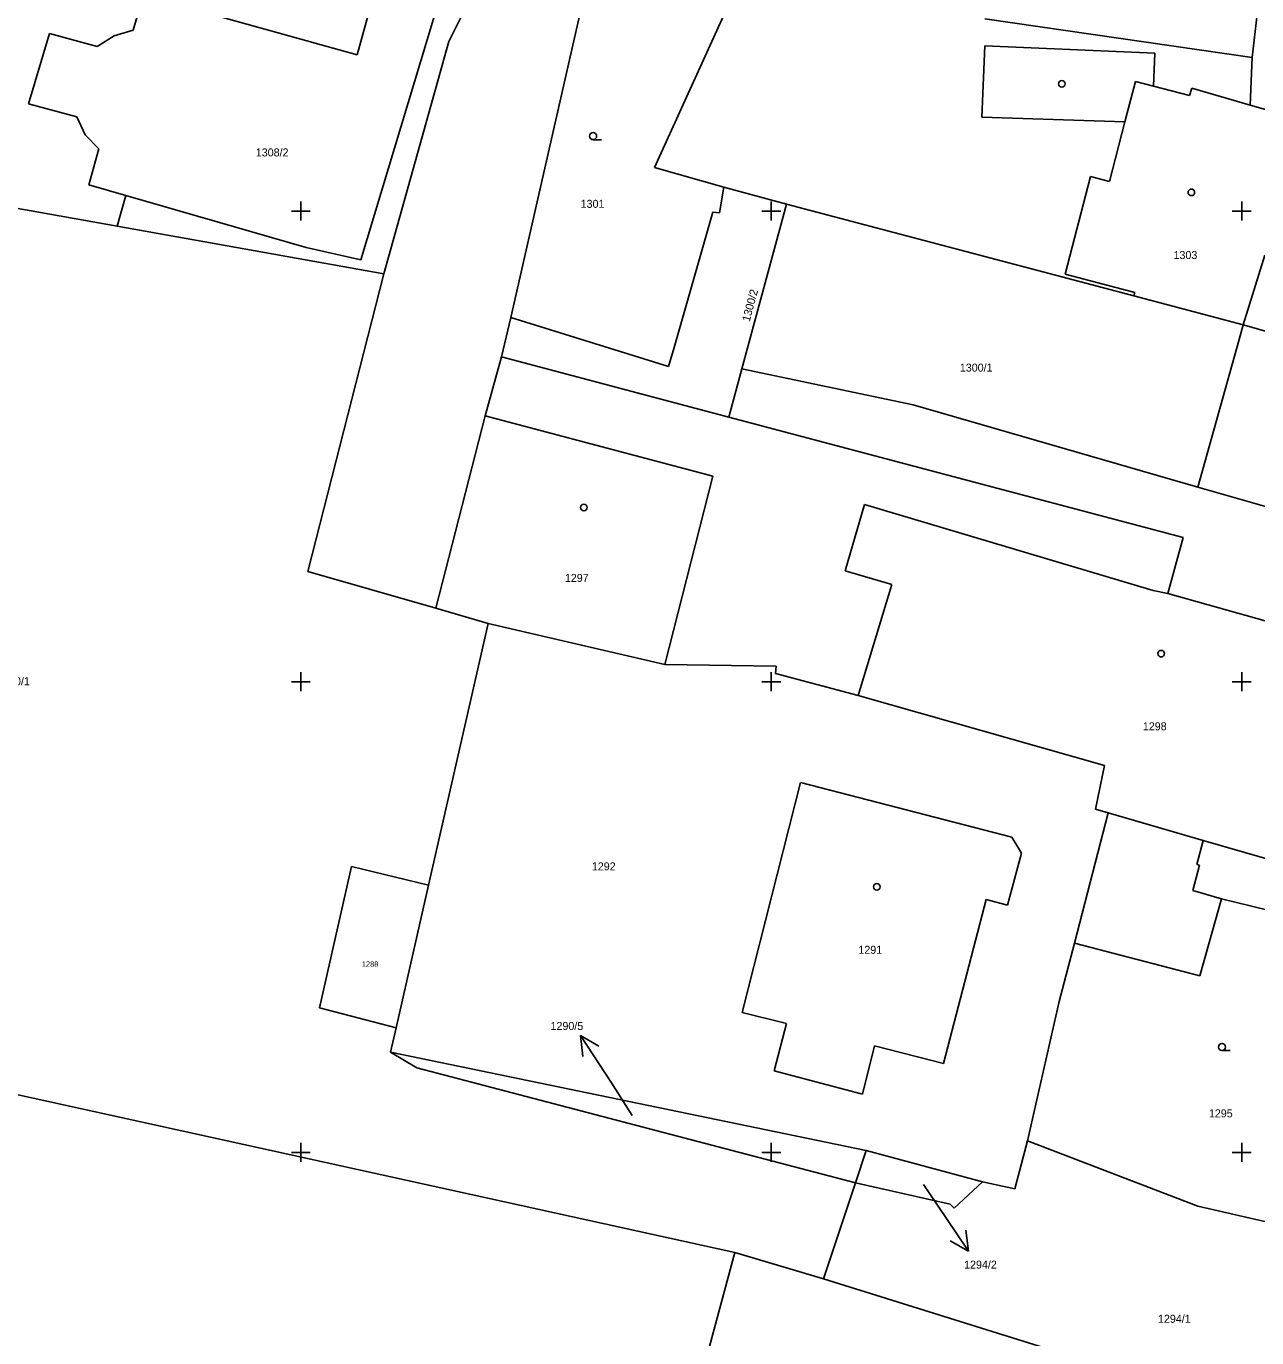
# Model space of a CAD drawing. Extents: x -702257 to -701487, y -1009871 to -1008841.
# Drawn here: x -701789.6 to -701724.2, y -1009209.8 to -1009140.2 of the extents above; entities that cross this region are included whole.
import ezdxf

# ---------------------------------------------------------------- set-up
doc = ezdxf.new("R2010")
doc.units = 0
for name, color, linetype in [('Z_hektometricka_sit', 7, 'Continuous'), ('Z_katastr_cisla_pozemkova', 7, 'Continuous'), ('Z_katastr_cisla_stavebni', 7, 'Continuous'), ('Z_katastr_hranice', 7, 'Continuous'), ('Z_katastr_parcelni_cislo_odkaz', 7, 'Continuous'), ('Z_katastr_vnitrni_kresba', 7, 'Continuous'), ('Z_katastr_znacky_budov', 7, 'Continuous'), ('Z_katastr_znacky_kultur', 7, 'Continuous')]:
    doc.layers.add(name, color=color, linetype=linetype)

msp = doc.modelspace()

# ---------------------------------------------------------------- linework, layer by layer
at = {"layer": 'Z_hektometricka_sit'}
for p, q in [((-701775, -1009149.5), (-701775, -1009150.5)), ((-701775, -1009149.5), (-701775, -1009150.5)), ((-701750, -1009149.5), (-701750, -1009150.5)), ((-701750, -1009149.5), (-701750, -1009150.5)), ((-701725, -1009149.5), (-701725, -1009150.5)), ((-701725, -1009149.5), (-701725, -1009150.5)), ((-701775.5, -1009150), (-701774.5, -1009150)), ((-701775.5, -1009150), (-701774.5, -1009150)), ((-701750.5, -1009150), (-701749.5, -1009150)), ((-701750.5, -1009150), (-701749.5, -1009150)), ((-701725.5, -1009150), (-701724.5, -1009150)), ((-701725.5, -1009150), (-701724.5, -1009150)), ((-701775, -1009174.5), (-701775, -1009175.5)), ((-701775, -1009174.5), (-701775, -1009175.5)), ((-701750, -1009174.5), (-701750, -1009175.5)), ((-701750, -1009174.5), (-701750, -1009175.5)), ((-701725, -1009174.5), (-701725, -1009175.5)), ((-701725, -1009174.5), (-701725, -1009175.5)), ((-701775.5, -1009175), (-701774.5, -1009175)), ((-701775.5, -1009175), (-701774.5, -1009175)), ((-701750.5, -1009175), (-701749.5, -1009175)), ((-701750.5, -1009175), (-701749.5, -1009175)), ((-701725.5, -1009175), (-701724.5, -1009175)), ((-701725.5, -1009175), (-701724.5, -1009175)), ((-701775.5, -1009200), (-701774.5, -1009200)), ((-701775.5, -1009200), (-701774.5, -1009200)), ((-701775, -1009199.5), (-701775, -1009200.5)), ((-701775, -1009199.5), (-701775, -1009200.5)), ((-701750.5, -1009200), (-701749.5, -1009200)), ((-701750.5, -1009200), (-701749.5, -1009200)), ((-701750, -1009199.5), (-701750, -1009200.5)), ((-701750, -1009199.5), (-701750, -1009200.5)), ((-701725.5, -1009200), (-701724.5, -1009200)), ((-701725.5, -1009200), (-701724.5, -1009200)), ((-701725, -1009199.5), (-701725, -1009200.5)), ((-701725, -1009199.5), (-701725, -1009200.5))]:
    msp.add_line(p, q, dxfattribs=at)
at = {"layer": 'Z_katastr_hranice'}
for p, q in [((-701724.45, -1009141.84), (-701722.37, -1009124.35)), ((-701763.75, -1009134.16), (-701767.14, -1009141)), ((-701763.85, -1009155.65), (-701759.15, -1009135.07)), ((-701772.01, -1009141.7), (-701770.96, -1009137.89)), ((-701783.91, -1009140.39), (-701783.37, -1009138.54)), ((-701756.21, -1009147.68), (-701751.9, -1009138.22)), ((-701781.51, -1009139.06), (-701772.01, -1009141.7)), ((-701767.9, -1009139.61), (-701771.81, -1009152.6)), ((-701724.45, -1009141.84), (-701738.65, -1009139.79)), ((-701789.47, -1009144.31), (-701788.35, -1009140.57)), ((-701788.35, -1009140.57), (-701785.83, -1009141.26)), ((-701785.83, -1009141.26), (-701784.93, -1009140.69)), ((-701784.93, -1009140.69), (-701783.91, -1009140.39)), ((-701767.14, -1009141), (-701770.59, -1009153.34)), ((-701724.56, -1009144.37), (-701724.45, -1009141.84)), ((-701786.9, -1009145), (-701789.47, -1009144.31)), ((-701786.47, -1009145.96), (-701786.9, -1009145)), ((-701721.79, -1009145.16), (-701724.56, -1009144.37)), ((-701785.73, -1009146.7), (-701786.47, -1009145.96)), ((-701786.27, -1009148.61), (-701785.73, -1009146.7)), ((-701752.53, -1009148.73), (-701756.21, -1009147.68)), ((-701784.31, -1009149.18), (-701786.27, -1009148.61)), ((-701784.76, -1009150.81), (-701784.31, -1009149.18)), ((-701774.71, -1009151.94), (-701784.31, -1009149.18)), ((-701752.53, -1009148.73), (-701752.76, -1009150.09)), ((-701749.2, -1009149.63), (-701752.53, -1009148.73)), ((-701784.76, -1009150.81), (-701790.62, -1009149.76)), ((-701749.2, -1009149.63), (-701749.55, -1009150.94)), ((-701730.73, -1009154.51), (-701749.2, -1009149.63)), ((-701753.11, -1009150.06), (-701755.16, -1009157.25)), ((-701752.76, -1009150.09), (-701753.11, -1009150.06)), ((-701770.59, -1009153.34), (-701784.76, -1009150.81)), ((-701749.55, -1009150.94), (-701751.56, -1009158.39)), ((-701771.81, -1009152.6), (-701774.71, -1009151.94)), ((-701724.93, -1009156.05), (-701723.78, -1009152.35)), ((-701774.63, -1009169.15), (-701770.59, -1009153.34)), ((-701724.93, -1009156.05), (-701730.73, -1009154.51)), ((-701764.34, -1009157.75), (-701763.85, -1009155.65)), ((-701755.47, -1009158.26), (-701763.85, -1009155.65)), ((-701725.14, -1009156.82), (-701724.93, -1009156.05)), ((-701707.68, -1009160.87), (-701724.93, -1009156.05)), ((-701727.33, -1009164.66), (-701725.14, -1009156.82)), ((-701755.16, -1009157.25), (-701755.47, -1009158.26)), ((-701765.2, -1009160.88), (-701764.34, -1009157.75)), ((-701752.25, -1009160.95), (-701764.34, -1009157.75)), ((-701751.56, -1009158.39), (-701752.25, -1009160.95)), ((-701742.46, -1009160.29), (-701751.56, -1009158.39)), ((-701727.33, -1009164.66), (-701742.46, -1009160.29)), ((-701753.1, -1009164.09), (-701765.2, -1009160.88)), ((-701728.12, -1009167.34), (-701752.25, -1009160.95)), ((-701755.65, -1009174.08), (-701753.1, -1009164.09)), ((-701710.2, -1009169.61), (-701727.33, -1009164.66)), ((-701728.92, -1009170.31), (-701728.12, -1009167.34)), ((-701767.82, -1009171.1), (-701774.63, -1009169.15)), ((-701715.37, -1009174.13), (-701728.92, -1009170.31)), ((-701765.04, -1009171.9), (-701767.82, -1009171.1)), ((-701768.21, -1009185.8), (-701765.04, -1009171.9)), ((-701755.65, -1009174.08), (-701765.04, -1009171.9)), ((-701749.75, -1009174.18), (-701755.65, -1009174.08)), ((-701749.78, -1009174.57), (-701749.75, -1009174.18)), ((-701745.38, -1009175.73), (-701749.78, -1009174.57)), ((-701732.3, -1009179.45), (-701745.38, -1009175.73)), ((-701732.78, -1009181.77), (-701732.3, -1009179.45)), ((-701751.54, -1009192.56), (-701748.45, -1009180.36)), ((-701748.45, -1009180.36), (-701737.69, -1009183.14)), ((-701732.1, -1009181.96), (-701732.78, -1009181.77)), ((-701733.89, -1009188.89), (-701732.1, -1009181.96)), ((-701737.69, -1009183.14), (-701737.22, -1009183.25)), ((-701737.22, -1009183.25), (-701736.7, -1009184.11)), ((-701736.7, -1009184.11), (-701737.45, -1009186.86)), ((-701774.01, -1009192.32), (-701772.31, -1009184.81)), ((-701772.31, -1009184.81), (-701768.21, -1009185.8)), ((-701768.21, -1009185.8), (-701769.94, -1009193.39)), ((-701738.59, -1009186.56), (-701740.84, -1009195.27)), ((-701737.45, -1009186.86), (-701738.59, -1009186.56)), ((-701726.07, -1009186.54), (-701727.23, -1009190.62)), ((-701722.81, -1009187.33), (-701726.07, -1009186.54)), ((-701734.71, -1009191.99), (-701733.89, -1009188.89)), ((-701727.23, -1009190.62), (-701733.89, -1009188.89)), ((-701769.94, -1009193.39), (-701774.01, -1009192.32)), ((-701736.39, -1009199.38), (-701734.71, -1009191.99)), ((-701749.2, -1009193.15), (-701751.54, -1009192.56)), ((-701770.23, -1009194.68), (-701769.94, -1009193.39)), ((-701749.85, -1009195.67), (-701749.2, -1009193.15)), ((-701802.21, -1009194.27), (-701751.94, -1009205.31)), ((-701744.52, -1009194.34), (-701745.15, -1009196.9)), ((-701740.84, -1009195.27), (-701744.52, -1009194.34)), ((-701770.23, -1009194.68), (-701744.96, -1009199.9)), ((-701768.83, -1009195.51), (-701770.23, -1009194.68)), ((-701745.53, -1009201.61), (-701768.83, -1009195.51)), ((-701745.15, -1009196.9), (-701749.85, -1009195.67)), ((-701745.53, -1009201.61), (-701744.96, -1009199.9)), ((-701744.96, -1009199.9), (-701738.77, -1009201.57)), ((-701737.05, -1009201.93), (-701736.39, -1009199.38)), ((-701736.39, -1009199.38), (-701727.34, -1009202.86)), ((-701747.23, -1009206.71), (-701745.53, -1009201.61)), ((-701740.49, -1009202.75), (-701745.53, -1009201.61)), ((-701738.77, -1009201.57), (-701740.29, -1009202.97)), ((-701738.77, -1009201.57), (-701737.05, -1009201.93)), ((-701740.29, -1009202.97), (-701740.49, -1009202.75)), ((-701727.34, -1009202.86), (-701720.36, -1009204.45)), ((-701751.94, -1009205.31), (-701754.35, -1009214.26)), ((-701751.94, -1009205.31), (-701747.23, -1009206.71)), ((-701731.9, -1009211.49), (-701747.23, -1009206.71))]:
    msp.add_line(p, q, dxfattribs=at)
at = {"layer": 'Z_katastr_parcelni_cislo_odkaz'}
for p, q in [((-701758.5, -1009196.31), (-701760.134, -1009193.793)), ((-701760.134, -1009193.793), (-701759.169, -1009194.36)), ((-701760.134, -1009193.793), (-701760.009, -1009194.906)), ((-701757.39, -1009198.04), (-701758.5, -1009196.31)), ((-701741.91, -1009201.7), (-701741.2, -1009202.75)), ((-701741.2, -1009202.75), (-701739.522, -1009205.238)), ((-701739.522, -1009205.238), (-701739.667, -1009204.128)), ((-701739.522, -1009205.238), (-701740.497, -1009204.688))]:
    msp.add_line(p, q, dxfattribs=at)
at = {"layer": 'Z_katastr_vnitrni_kresba'}
for p, q in [((-701738.65, -1009141.22), (-701738.82, -1009145.02)), ((-701729.61, -1009141.61), (-701738.65, -1009141.22)), ((-701729.61, -1009141.61), (-701729.69, -1009143.37)), ((-701730.65, -1009143.12), (-701731.21, -1009145.27)), ((-701729.69, -1009143.37), (-701730.65, -1009143.12)), ((-701727.77, -1009143.87), (-701729.69, -1009143.37)), ((-701727.66, -1009143.48), (-701727.77, -1009143.87)), ((-701724.56, -1009144.37), (-701727.66, -1009143.48)), ((-701738.82, -1009145.02), (-701731.21, -1009145.27)), ((-701731.21, -1009145.27), (-701732.03, -1009148.43)), ((-701733.04, -1009148.17), (-701734.38, -1009153.36)), ((-701732.03, -1009148.43), (-701733.04, -1009148.17)), ((-701734.38, -1009153.36), (-701730.68, -1009154.32)), ((-701730.73, -1009154.51), (-701730.68, -1009154.32)), ((-701765.2, -1009160.88), (-701767.82, -1009171.1)), ((-701745.05, -1009165.58), (-701746.08, -1009169.11)), ((-701729.71, -1009170.15), (-701745.05, -1009165.58)), ((-701746.08, -1009169.11), (-701743.59, -1009169.84)), ((-701743.59, -1009169.84), (-701745.38, -1009175.73)), ((-701728.92, -1009170.31), (-701729.71, -1009170.15)), ((-701727.05, -1009183.43), (-701732.1, -1009181.96)), ((-701727.39, -1009184.71), (-701727.05, -1009183.43)), ((-701727.05, -1009183.43), (-701717.6, -1009186.18)), ((-701727.25, -1009184.75), (-701727.39, -1009184.71)), ((-701727.6, -1009186.09), (-701727.25, -1009184.75)), ((-701726.07, -1009186.54), (-701727.6, -1009186.09))]:
    msp.add_line(p, q, dxfattribs=at)
at = {"layer": 'Z_katastr_znacky_budov'}
for centre in [(-701734.557, -1009143.249), (-701727.677, -1009149.009), (-701759.957, -1009165.749), (-701729.287, -1009173.509), (-701744.387, -1009185.899)]:
    msp.add_circle(centre, 0.175, dxfattribs=at)
at = {"layer": 'Z_katastr_znacky_kultur'}
for p, q in [((-701759.468, -1009146.21), (-701759.031, -1009146.21)), ((-701726.048, -1009194.59), (-701725.611, -1009194.59))]:
    msp.add_line(p, q, dxfattribs=at)
for centre in [(-701759.468, -1009146.022), (-701726.048, -1009194.402)]:
    msp.add_circle(centre, 0.187, dxfattribs=at)

# ---------------------------------------------------------------- texts
at = {"layer": 'Z_katastr_cisla_pozemkova'}
for s, height, p in [('1308/2', 0.425, (-701777.394, -1009147.1)), ('1301', 0.425, (-701760.131, -1009149.83)), ('1300/1', 0.425, (-701739.98, -1009158.53)), ('1290/1', 0.425, (-701791.14, -1009175.19)), ('1292', 0.425, (-701759.535, -1009185.02)), ('1288', 0.285, (-701771.756, -1009190.139)), ('1290/5', 0.425, (-701761.732, -1009193.497)), ('1295', 0.425, (-701726.745, -1009198.14)), ('1294/2', 0.425, (-701739.754, -1009206.172)), ('1294/1', 0.425, (-701729.45, -1009209.049))]:
    msp.add_text(s, height=height, dxfattribs=at).set_placement(p)
msp.add_text('1300/2', height=0.425, rotation=75, dxfattribs=at).set_placement((-701751.15, -1009155.903))
at = {"layer": 'Z_katastr_cisla_stavebni'}
for s, p in [('1303', (-701728.625, -1009152.549)), ('1297', (-701760.97, -1009169.7)), ('1298', (-701730.255, -1009177.58)), ('1291', (-701745.371, -1009189.45))]:
    msp.add_text(s, height=0.425, dxfattribs=at).set_placement(p)

doc.saveas('drawing.dxf')
